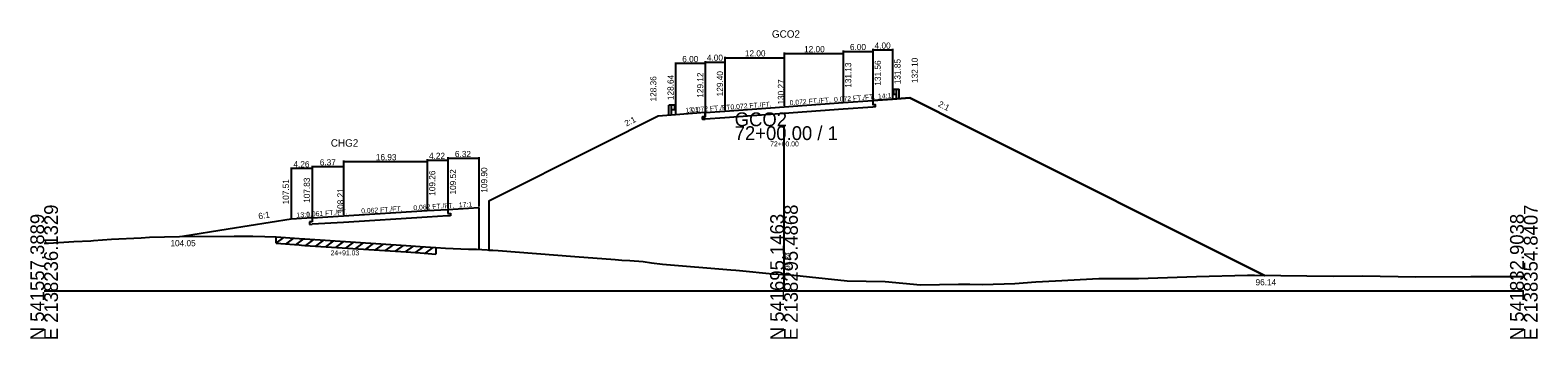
# Model space of a CAD drawing. Extents: x -14327 to 8886, y -10 to 39048.
# Drawn here: x 2997.2 to 3302.8, y 3990.3 to 4052.8 of the extents above; entities that cross this region are included whole.
import ezdxf

# ---------------------------------------------------------------- set-up
doc = ezdxf.new("R2010")
doc.units = 0
for name, color, linetype in [('Level 1', 7, 'Continuous'), ('Level 20', 7, 'Continuous'), ('Level 5', 7, 'Continuous'), ('Level 53', 7, 'Continuous'), ('Level 54', 7, 'Continuous'), ('Level 55', 7, 'Continuous'), ('Level 7', 7, 'Continuous'), ('RD_GPK_XS_Cell', 7, 'Continuous'), ('RD_PD_MedBWall', 7, 'Continuous'), ('RD_XS_EwShp', 7, 'Continuous'), ('RD_XS_ExGround', 7, 'Continuous'), ('RD_XS_ExPaveRet', 7, 'Continuous'), ('RD_XS_Pave', 7, 'Continuous'), ('RD_XS_TX_Baseline', 7, 'Continuous'), ('RD_XS_TX_Elev_EX', 7, 'Continuous'), ('RD_XS_TX_Elev_PR', 7, 'Continuous'), ('RD_XS_TX_Station', 7, 'Continuous')]:
    doc.layers.add(name, color=color, linetype=linetype)

msp = doc.modelspace()

# ---------------------------------------------------------------- linework, layer by layer
at = {"layer": 'Level 1'}
for p, q in [((3172.02, 4040.67), (3172.14, 4040.76)), ((3172.02, 4040.57), (3172.14, 4040.48)), ((3172.02, 4040.14), (3172.14, 4040.23)), ((3172.02, 4040.04), (3172.14, 4039.95)), ((3172.15, 4040.77), (3172.23, 4040.78)), ((3172.15, 4039.94), (3172.23, 4039.93)), ((3172.16, 4040.43), (3172.16, 4040.28)), ((3172.23, 4040.84), (3172.23, 4039.87)), ((3172.23, 4040.84), (3172.78, 4040.84)), ((3172.23, 4039.87), (3172.78, 4039.87)), ((3172.78, 4038.85), (3172.78, 4040.84)), ((3172.78, 4040.84), (3173.34, 4040.84)), ((3173.34, 4038.85), (3173.34, 4040.84)), ((3126.66, 4035.64), (3126.66, 4037.62)), ((3127.22, 4037.62), (3126.66, 4037.62)), ((3127.22, 4035.64), (3127.22, 4037.62)), ((3127.77, 4037.62), (3127.22, 4037.62)), ((3127.77, 4036.65), (3127.22, 4036.65)), ((3127.77, 4037.62), (3127.77, 4036.65)), ((3127.85, 4037.55), (3127.77, 4037.56)), ((3127.85, 4036.72), (3127.77, 4036.71)), ((3127.84, 4037.21), (3127.84, 4037.06)), ((3127.98, 4037.45), (3127.86, 4037.54)), ((3127.98, 4037.35), (3127.86, 4037.26)), ((3127.98, 4036.92), (3127.86, 4037.01)), ((3127.98, 4036.82), (3127.86, 4036.73))]:
    msp.add_line(p, q, dxfattribs=at)
for centre, radius, start, end in [((3172.07, 4040.62), 0.0651, 129.0336, 230.9663), ((3172.07, 4040.09), 0.0651, 129.0336, 230.9663), ((3172.09, 4040.28), 0.0651, 302.9895, 0), ((3172.15, 4040.74), 0.026, 90, 129.0505), ((3172.09, 4040.43), 0.0651, 0, 45), ((3172.15, 4039.97), 0.026, 230.9496, 270), ((3127.91, 4037.21), 0.0651, 135, 180), ((3127.91, 4037.06), 0.0651, 180, 237.0105), ((3127.85, 4037.52), 0.026, 50.9495, 90), ((3127.85, 4036.75), 0.026, 270, 309.0504), ((3127.93, 4037.4), 0.0651, 309.0337, 50.9664), ((3127.93, 4036.87), 0.0651, 309.0337, 50.9664)]:
    msp.add_arc(centre, radius, start, end, dxfattribs=at)
at = {"layer": 'Level 20'}
for p, q in [((3060.69, 4026.41), (3060.69, 4015.41)), ((3060.69, 4026.21), (3077.62, 4026.21)), ((3077.62, 4026.67), (3077.62, 4016.46)), ((3077.62, 4026.47), (3081.84, 4026.47)), ((3077.62, 4026.41), (3077.62, 4016.46)), ((3081.84, 4027.05), (3081.84, 4016.72)), ((3081.84, 4026.85), (3088.16, 4026.85)), ((3081.84, 4026.67), (3081.84, 4016.72)), ((3088.16, 4027.05), (3088.16, 4017.1)), ((3050.06, 4024.98), (3050.06, 4014.71)), ((3054.32, 4024.78), (3050.06, 4024.78)), ((3054.32, 4025.36), (3054.32, 4015.03)), ((3054.32, 4025.16), (3060.69, 4025.16)), ((3054.32, 4024.98), (3054.32, 4015.03)), ((3060.69, 4025.36), (3060.69, 4015.41)), ((3081.84, 4016.52), (3088.16, 4016.9)), ((3088.16, 4016.9), (3088.16, 4008.4)), ((3050.06, 4014.51), (3037.3, 4012.51)), ((3054.32, 4014.83), (3050.06, 4014.51)), ((3054.32, 4013.99), (3053.79, 4013.96)), ((3053.79, 4013.96), (3053.79, 4013.46)), ((3054.32, 4014.83), (3060.69, 4015.21)), ((3054.32, 4014.83), (3054.32, 4013.99)), ((3060.69, 4013.88), (3054.32, 4013.49)), ((3060.69, 4015.21), (3077.62, 4016.26)), ((3077.62, 4014.92), (3060.69, 4013.88)), ((3077.62, 4016.26), (3081.84, 4016.52)), ((3081.84, 4015.19), (3077.62, 4014.92)), ((3081.84, 4016.52), (3081.84, 4015.69)), ((3081.84, 4015.69), (3082.36, 4015.72)), ((3082.36, 4015.22), (3081.84, 4015.19)), ((3082.36, 4015.72), (3082.36, 4015.22)), ((3037.3, 4012.51), (3028.02, 4011.05)), ((3053.79, 4013.46), (3054.32, 4013.49))]:
    msp.add_line(p, q, dxfattribs=at)
at = {"layer": 'Level 5'}
for p, q in [((3168, 4038.56), (3168, 4037.73)), ((3134, 4035.28), (3133.5, 4035.25)), ((3133.5, 4035.25), (3133.5, 4034.75)), ((3134, 4036.12), (3134, 4035.28)), ((3138, 4035.07), (3134, 4034.78)), ((3150, 4035.93), (3138, 4035.07)), ((3162, 4036.8), (3150, 4035.93)), ((3168, 4037.23), (3162, 4036.8)), ((3168, 4037.73), (3168.5, 4037.77)), ((3168.5, 4037.27), (3168, 4037.23)), ((3168.5, 4037.77), (3168.5, 4037.27)), ((3133.5, 4034.75), (3134, 4034.78))]:
    msp.add_line(p, q, dxfattribs=at)
at = {"layer": 'Level 54'}
for p, q in [((3138, 4047.42), (3138, 4036.6)), ((3150, 4048.28), (3150, 4037.47)), ((3150, 4048.08), (3162, 4048.08)), ((3150, 4047.42), (3150, 4037.47)), ((3162, 4048.71), (3162, 4038.33)), ((3162, 4048.51), (3168, 4048.51)), ((3162, 4048.28), (3162, 4038.33)), ((3168, 4049), (3168, 4038.76)), ((3168, 4048.8), (3172, 4048.8)), ((3168, 4048.71), (3168, 4038.76)), ((3172, 4049), (3172, 4039.05)), ((3128, 4046.27), (3128, 4035.84)), ((3134, 4046.07), (3128, 4046.07)), ((3134, 4046.55), (3134, 4036.32)), ((3134, 4046.35), (3138, 4046.35)), ((3134, 4046.27), (3134, 4036.32)), ((3138, 4047.22), (3150, 4047.22)), ((3138, 4046.55), (3138, 4036.6))]:
    msp.add_line(p, q, dxfattribs=at)
at = {"layer": 'Level 7'}
for p, q in [((3168, 4038.56), (3172, 4038.85)), ((3172, 4038.85), (3175.5, 4039.1)), ((3175.5, 4039.1), (3187.5, 4033.1)), ((3124.5, 4035.36), (3112.5, 4029.36)), ((3128, 4035.64), (3124.5, 4035.36)), ((3134, 4036.12), (3128, 4035.64)), ((3187.5, 4033.1), (3247.43, 4003.14)), ((3112.5, 4029.36), (3090.16, 4018.18))]:
    msp.add_line(p, q, dxfattribs=at)
at = {"layer": 'RD_GPK_XS_Cell'}
for p, q in [((3150, 4000), (3150, 4033.35)), ((3000, 4000), (3150, 4000)), ((3150, 4000), (3300, 4000))]:
    msp.add_line(p, q, dxfattribs=at)
at = {"layer": 'RD_PD_MedBWall'}
msp.add_line((3090.16, 4018.18), (3090.16, 4008.28), dxfattribs=at)
at = {"layer": 'RD_XS_EwShp'}
msp.add_lwpolyline([(3090.16, 4008.28), (3092.06, 4008.16), (3107.57, 4007), (3115.76, 4006.35), (3117.09, 4006.26), (3118.77, 4006.18), (3121.46, 4005.94), (3123.14, 4005.69), (3125.36, 4005.44), (3139.25, 4004.28), (3140.24, 4004.19), (3140.97, 4004.12), (3147.7, 4003.44), (3150, 4003.34), (3150.73, 4003.31), (3162.81, 4002.05), (3170.51, 4001.92), (3177.68, 4001.26), (3185.38, 4001.34), (3187.66, 4001.35), (3190.27, 4001.28), (3196.79, 4001.5), (3201.04, 4001.85), (3205.03, 4002.04), (3213.82, 4002.49), (3221.88, 4002.52), (3233.6, 4002.89), (3243.99, 4003.17), (3244.72, 4003.17), (3245.37, 4003.16), (3247.43, 4003.14), (3187.5, 4033.1), (3175.5, 4039.1), (3172, 4038.85), (3168, 4038.56), (3168, 4037.73), (3168.5, 4037.77), (3168.5, 4037.27), (3168, 4037.23), (3162, 4036.8), (3150, 4035.93), (3138, 4035.07), (3134, 4034.78), (3133.5, 4034.75), (3133.5, 4035.25), (3134, 4035.28), (3134, 4036.12), (3128, 4035.64), (3124.5, 4035.36), (3112.5, 4029.36), (3090.16, 4018.18)], close=True, dxfattribs=at)
at = {"layer": 'RD_XS_ExGround'}
for p, q in [((3013.63, 4010.5), (3019.64, 4010.77)), ((3019.64, 4010.77), (3021.37, 4010.86)), ((3021.37, 4010.86), (3027.47, 4011.05)), ((3027.47, 4011.05), (3038.55, 4011.09)), ((3038.55, 4011.09), (3041.32, 4011.12)), ((3041.32, 4011.12), (3042.3, 4011.11)), ((3042.3, 4011.11), (3044.73, 4011)), ((3044.73, 4011), (3047.02, 4010.94)), ((3047.02, 4010.94), (3051.7, 4010.61)), ((3051.7, 4010.61), (3052.18, 4010.58)), ((3052.18, 4010.58), (3052.82, 4010.53)), ((3000, 4009.64), (3000.88, 4009.68)), ((3000.88, 4009.68), (3006.02, 4009.99)), ((3006.02, 4009.99), (3009.49, 4010.16)), ((3009.49, 4010.16), (3009.99, 4010.22)), ((3009.99, 4010.22), (3013.63, 4010.5)), ((3052.82, 4010.53), (3073.39, 4009.19)), ((3073.39, 4009.19), (3076.25, 4009)), ((3076.25, 4009), (3079.39, 4008.77)), ((3079.39, 4008.77), (3081.38, 4008.69)), ((3081.38, 4008.69), (3086.01, 4008.48)), ((3086.01, 4008.48), (3087.63, 4008.43)), ((3087.63, 4008.43), (3092.06, 4008.16)), ((3092.06, 4008.16), (3107.57, 4007)), ((3107.57, 4007), (3115.76, 4006.35)), ((3115.76, 4006.35), (3117.09, 4006.26)), ((3117.09, 4006.26), (3118.77, 4006.18)), ((3118.77, 4006.18), (3121.46, 4005.94)), ((3121.46, 4005.94), (3123.14, 4005.69)), ((3123.14, 4005.69), (3125.36, 4005.44)), ((3125.36, 4005.44), (3139.25, 4004.28)), ((3139.25, 4004.28), (3140.24, 4004.19)), ((3140.24, 4004.19), (3140.97, 4004.12)), ((3140.97, 4004.12), (3147.7, 4003.44)), ((3147.7, 4003.44), (3150, 4003.34)), ((3150, 4003.34), (3150.73, 4003.31)), ((3150.73, 4003.31), (3162.81, 4002.05)), ((3162.81, 4002.05), (3170.51, 4001.92)), ((3170.51, 4001.92), (3177.68, 4001.26)), ((3190.27, 4001.28), (3196.79, 4001.5)), ((3196.79, 4001.5), (3201.04, 4001.85)), ((3201.04, 4001.85), (3205.03, 4002.04)), ((3205.03, 4002.04), (3213.82, 4002.49)), ((3213.82, 4002.49), (3221.88, 4002.52)), ((3221.88, 4002.52), (3233.6, 4002.89)), ((3233.6, 4002.89), (3243.99, 4003.17)), ((3243.99, 4003.17), (3244.72, 4003.17)), ((3244.72, 4003.17), (3245.37, 4003.16)), ((3245.37, 4003.16), (3261.32, 4003.02)), ((3261.32, 4003.02), (3267.26, 4003.08)), ((3267.26, 4003.08), (3278.08, 4002.87)), ((3278.08, 4002.87), (3289.22, 4002.95)), ((3289.22, 4002.95), (3300, 4002.94)), ((3177.68, 4001.26), (3185.38, 4001.34)), ((3185.38, 4001.34), (3187.66, 4001.35)), ((3187.66, 4001.35), (3190.27, 4001.28))]:
    msp.add_line(p, q, dxfattribs=at)
at = {"layer": 'RD_XS_ExPaveRet'}
for p, q in [((3047.02, 4009.64), (3047.02, 4010.94)), ((3047.02, 4009.64), (3048.61, 4010.83)), ((3049.03, 4009.5), (3050.63, 4010.68)), ((3051.05, 4009.36), (3052.65, 4010.54)), ((3047.02, 4009.64), (3051.7, 4009.31)), ((3051.7, 4009.31), (3052.18, 4009.28)), ((3052.18, 4009.28), (3052.82, 4009.23)), ((3052.82, 4009.23), (3073.39, 4007.89)), ((3053.07, 4009.22), (3054.68, 4010.41)), ((3055.09, 4009.09), (3056.7, 4010.28)), ((3057.11, 4008.95), (3058.72, 4010.15)), ((3059.13, 4008.82), (3060.74, 4010.02)), ((3061.15, 4008.69), (3062.75, 4009.88)), ((3063.17, 4008.56), (3064.77, 4009.75)), ((3065.18, 4008.42), (3066.79, 4009.62)), ((3067.2, 4008.29), (3068.81, 4009.49)), ((3069.22, 4008.16), (3070.83, 4009.35)), ((3071.24, 4008.03), (3072.85, 4009.22)), ((3073.26, 4007.89), (3074.87, 4009.09)), ((3073.39, 4007.89), (3076.25, 4007.7)), ((3075.28, 4007.76), (3076.88, 4008.95)), ((3076.25, 4007.7), (3079.39, 4007.47)), ((3077.3, 4007.62), (3078.89, 4008.81)), ((3079.39, 4008.77), (3079.39, 4007.47))]:
    msp.add_line(p, q, dxfattribs=at)
at = {"layer": 'RD_XS_Pave'}
for p, q in [((3150, 4037.27), (3162, 4038.13)), ((3162, 4038.13), (3168, 4038.56)), ((3134, 4036.12), (3138, 4036.4)), ((3138, 4036.4), (3150, 4037.27))]:
    msp.add_line(p, q, dxfattribs=at)

# ---------------------------------------------------------------- texts
at = {"layer": 'Level 20'}
for s, height, p in [('CHG2', 1.5, (3058.12, 4029.21)), ('4.26', 1.25, (3050.54, 4025.03)), ('6.37', 1.25, (3055.88, 4025.41)), ('16.93', 1.25, (3067.25, 4026.46)), ('4.22', 1.25, (3078.02, 4026.72)), ('6.32', 1.25, (3083.28, 4027.1)), ('104.05', 1.25, (3025.6, 4009.05)), ('24+91.03', 1, (3058.07, 4007.21))]:
    msp.add_text(s, height=height, dxfattribs=at).set_placement(p)
for s, height, rotation, p in [('107.83', 1.25, 90, (3053.88, 4017.83)), ('109.26', 1.25, 90, (3079.3, 4019.26)), ('109.52', 1.25, 90, (3083.51, 4019.52)), ('109.90', 1.25, 90, (3089.83, 4019.9)), ('107.51', 1.25, 90, (3049.62, 4017.51)), (' 108.21', 1.25, 90, (3060.69, 4015.21)), ('0.062 FT./FT.', 1, 3.5271, (3064.31, 4015.69)), ('0.062 FT./FT.', 1, 3.5727, (3074.88, 4016.34)), ('17:1', 1, 3.3918, (3084.1, 4016.91)), ('6:1', 1.25, 8.9045, (3043.53, 4014.5)), ('13:1', 1, 4.3008, (3051.22, 4014.85)), ('0.061 FT./FT.', 1, 3.4724, (3053.16, 4015.01))]:
    msp.add_text(s, height=height, rotation=rotation, dxfattribs=at).set_placement(p)
at = {"layer": 'Level 53'}
for s, rotation, p in [('129.40', 90, (3137.63, 4039.4)), ('131.13', 90, (3163.63, 4041.13)), ('131.56', 90, (3169.63, 4041.56)), ('131.85', 90, (3173.63, 4041.85)), ('132.10', 90, (3177.13, 4042.1)), ('128.36', 90, (3124.13, 4038.36)), ('128.64', 90, (3127.63, 4038.64)), ('129.12', 90, (3133.63, 4039.12)), ('2:1', 333.4349, (3181.11, 4037.42)), ('2:1', 26.5651, (3118.05, 4033.25))]:
    msp.add_text(s, height=1.25, rotation=rotation, dxfattribs=at).set_placement(p)
msp.add_text('96.14', height=1.25, dxfattribs=at).set_placement((3245.6, 4001.14))
at = {"layer": 'Level 54'}
for s, p in [('4.00', (3168.37, 4049.05)), ('6.00', (3129.37, 4046.32)), ('4.00', (3134.37, 4046.6)), ('12.00', (3142.07, 4047.47)), ('12.00', (3154.07, 4048.33)), ('6.00', (3163.37, 4048.76))]:
    msp.add_text(s, height=1.25, dxfattribs=at).set_placement(p)
at = {"layer": 'Level 55'}
for s, rotation, p in [('0.072 FT./FT.', 4.1182, (3139.18, 4036.74)), ('0.072 FT./FT.', 4.1182, (3151.18, 4037.6)), ('0.072 FT./FT.', 4.1182, (3160.18, 4038.25)), ('14:1', 4.1182, (3169.08, 4038.89)), ('13:1', 4.5739, (3130.03, 4036.05)), ('0.072 FT./FT.', 4.1182, (3131.18, 4036.16))]:
    msp.add_text(s, height=1, rotation=rotation, dxfattribs=at).set_placement(p)
at = {"layer": 'RD_GPK_XS_Cell'}
for s, p in [('GCO2', (3140, 4033.35)), ('72+00.00 / 1', (3140, 4030.55))]:
    msp.add_text(s, height=2.8, dxfattribs=at).set_placement(p)
for s, p in [('E 2138236.1329', (3002.8, 3990)), ('E 2138295.4868', (3152.8, 3990)), ('E 2138354.8407', (3302.8, 3990)), ('N 541557.3889', (3000, 3990)), ('N 541695.1463', (3150, 3990)), ('N 541832.9038', (3300, 3990))]:
    msp.add_text(s, height=2.8, rotation=90, dxfattribs=at).set_placement(p)
at = {"layer": 'RD_XS_TX_Baseline'}
msp.add_text('GCO2', height=1.5, dxfattribs=at).set_placement((3147.55, 4051.27))
at = {"layer": 'RD_XS_TX_Elev_EX'}
msp.add_text('96.34', height=1, rotation=90, dxfattribs=at).set_placement((3151.25, 4004.34))
at = {"layer": 'RD_XS_TX_Elev_PR'}
msp.add_text(' 130.27', height=1.25, rotation=90, dxfattribs=at).set_placement((3150, 4037.27))
at = {"layer": 'RD_XS_TX_Station'}
msp.add_text('72+00.00', height=1, dxfattribs=at).set_placement((3147.2, 4029.27))

doc.saveas('drawing.dxf')
